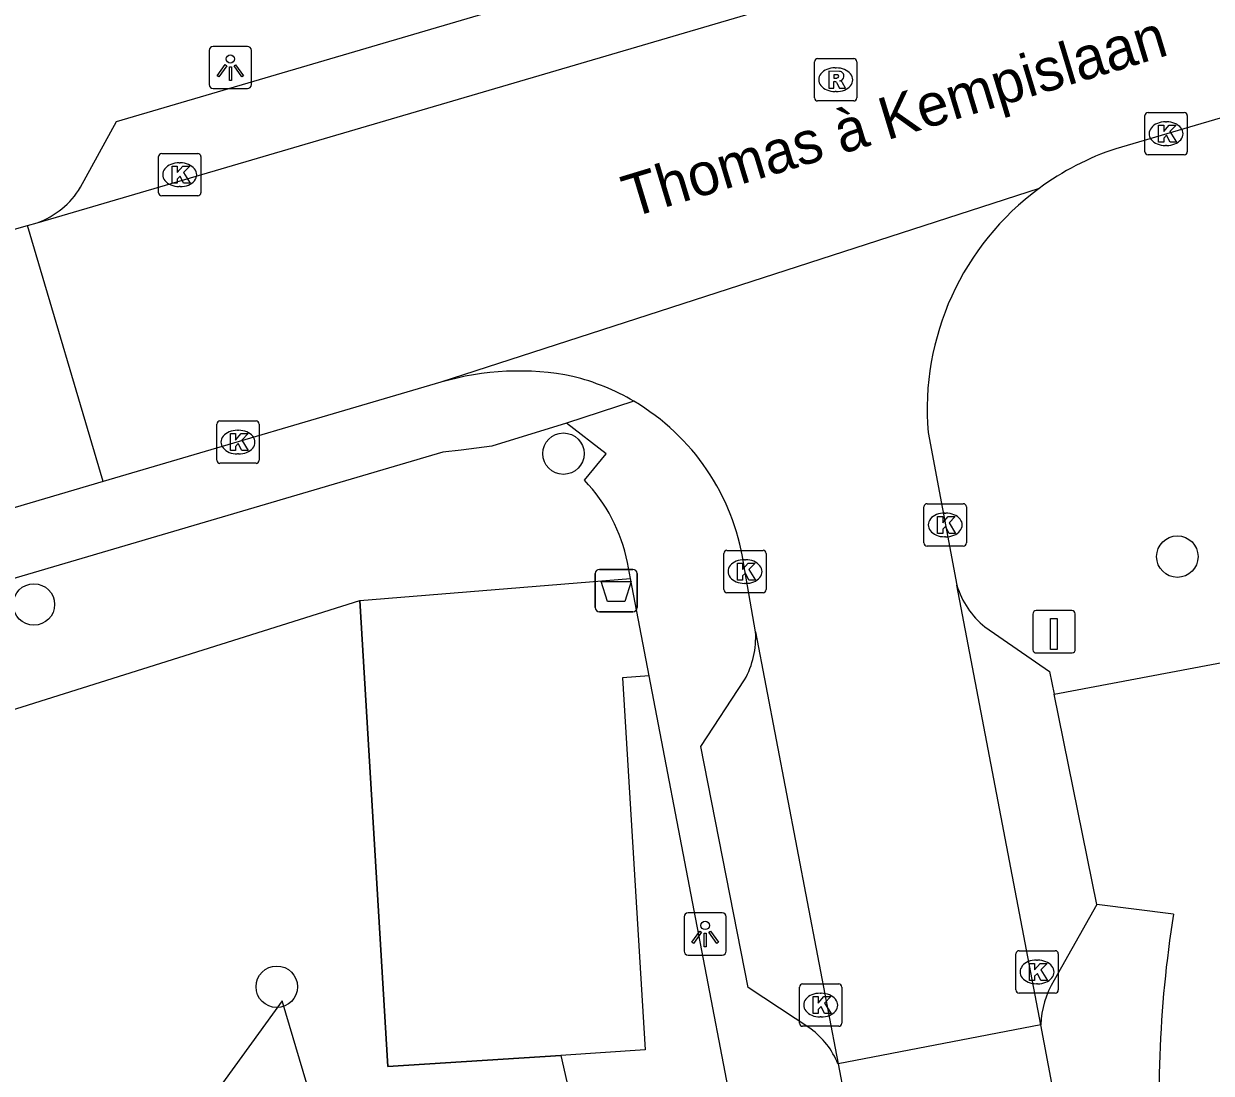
# Model space of a CAD drawing. Extents: x 162532 to 163264, y 381233 to 382042.
# Drawn here: x 162899.94 to 162927.96, y 381748.09 to 381772.85 of the extents above; entities that cross this region are included whole.
import ezdxf

# ---------------------------------------------------------------- set-up
doc = ezdxf.new("R2010")
doc.units = 0
for name, color, linetype in [('IMGEO_Afvalbak', 7, 'Continuous'), ('IMGEO_Boom', 7, 'Continuous'), ('IMGEO_Groenvoorziening', 7, 'Continuous'), ('IMGEO_Hek', 7, 'Continuous'), ('IMGEO_Kolk', 7, 'Continuous'), ('IMGEO_Laadpaal', 7, 'Continuous'), ('IMGEO_Lichtpunt', 7, 'Continuous'), ('IMGEO_Openbare_ruimte_label', 7, 'Continuous'), ('IMGEO_Parkeervlak_open', 7, 'Continuous'), ('IMGEO_Rijbaan_lokaal_open', 7, 'Continuous'), ('IMGEO_Rioolput', 7, 'Continuous'), ('IMGEO_Voetpad_open', 7, 'Continuous')]:
    doc.layers.add(name, color=color, linetype=linetype)

msp = doc.modelspace()

# ---------------------------------------------------------------- linework, layer by layer
at = {"layer": 'IMGEO_Afvalbak'}
for p, q in [((162913.523, 381759.977), (162914.313, 381759.977)), ((162914.313, 381759.977), (162913.523, 381759.977)), ((162913.423, 381759.077), (162913.423, 381759.877)), ((162913.423, 381759.877), (162913.423, 381759.077)), ((162914.413, 381759.877), (162914.413, 381759.077)), ((162914.413, 381759.077), (162914.413, 381759.877)), ((162914.313, 381758.977), (162913.523, 381758.977)), ((162913.523, 381758.977), (162914.313, 381758.977))]:
    msp.add_line(p, q, dxfattribs=at)
msp.add_lwpolyline([(162913.566, 381759.691), (162914.27, 381759.691), (162914.121, 381759.221), (162913.715, 381759.221), (162913.566, 381759.691)], dxfattribs=at)
for centre, start, end in [((162913.523, 381759.877), 90, 180), ((162913.523, 381759.877), 90, 180), ((162914.313, 381759.877), 0, 90), ((162914.313, 381759.877), 360, 90), ((162913.523, 381759.077), 180, 270), ((162913.523, 381759.077), 180, 270), ((162914.313, 381759.077), 270, 0), ((162914.313, 381759.077), 270, 0)]:
    msp.add_arc(centre, 0.1, start, end, dxfattribs=at)
at = {"layer": 'IMGEO_Boom'}
for centre in [(162912.675, 381762.708), (162927.157, 381760.278), (162900.183, 381759.149), (162905.912, 381750.127)]:
    msp.add_circle(centre, 0.489, dxfattribs=at)
at = {"layer": 'IMGEO_Groenvoorziening'}
msp.add_lwpolyline([(162896.202, 381755.567), (162907.87, 381759.241), (162908.529, 381748.245), (162912.612, 381748.508), (162913.279, 381745.569), (162907.695, 381744.212), (162906.043, 381749.796), (162900.099, 381741.599), (162899.104, 381741.349)], dxfattribs=at)
at = {"layer": 'IMGEO_Hek'}
for points in [[(162907.87, 381759.241), (162914.257, 381759.758)], [(162914.696, 381757.464), (162914.069, 381757.419), (162914.606, 381748.637), (162912.612, 381748.508), (162908.529, 381748.245), (162907.87, 381759.241)]]:
    msp.add_lwpolyline(points, dxfattribs=at)
at = {"layer": 'IMGEO_Kolk'}
for p, q in [((162926.391, 381769.833), (162926.391, 381770.685)), ((162926.466, 381770.759), (162927.318, 381770.759)), ((162927.392, 381770.685), (162927.392, 381769.833)), ((162926.879, 381770.539), (162926.904, 381770.539)), ((162903.197, 381769.791), (162904.049, 381769.791)), ((162926.902, 381769.979), (162926.877, 381769.979)), ((162903.122, 381768.865), (162903.122, 381769.717)), ((162903.61, 381769.571), (162903.635, 381769.571)), ((162904.123, 381769.717), (162904.123, 381768.865)), ((162927.318, 381769.759), (162926.466, 381769.759)), ((162903.633, 381769.011), (162903.608, 381769.011)), ((162904.049, 381768.791), (162903.197, 381768.791)), ((162904.496, 381762.554), (162904.496, 381763.406)), ((162904.571, 381763.48), (162905.423, 381763.48)), ((162905.497, 381763.406), (162905.497, 381762.554)), ((162904.984, 381763.26), (162905.009, 381763.26)), ((162905.007, 381762.7), (162904.982, 381762.7)), ((162905.423, 381762.48), (162904.571, 381762.48)), ((162921.18, 381760.6), (162921.18, 381761.452)), ((162921.255, 381761.526), (162922.107, 381761.526)), ((162922.181, 381761.452), (162922.181, 381760.6)), ((162921.668, 381761.306), (162921.693, 381761.306)), ((162921.691, 381760.746), (162921.666, 381760.746)), ((162916.458, 381759.5), (162916.458, 381760.352)), ((162916.533, 381760.426), (162917.385, 381760.426)), ((162917.459, 381760.352), (162917.459, 381759.5)), ((162922.107, 381760.526), (162921.255, 381760.526)), ((162916.946, 381760.206), (162916.971, 381760.206)), ((162917.385, 381759.426), (162916.533, 381759.426)), ((162916.969, 381759.646), (162916.944, 381759.646)), ((162923.347, 381750.051), (162923.347, 381750.903)), ((162923.422, 381750.977), (162924.274, 381750.977)), ((162923.835, 381750.757), (162923.86, 381750.757)), ((162924.348, 381750.903), (162924.348, 381750.051)), ((162918.318, 381750.194), (162919.17, 381750.194)), ((162923.858, 381750.197), (162923.833, 381750.197)), ((162918.243, 381749.268), (162918.243, 381750.12)), ((162918.731, 381749.974), (162918.756, 381749.974)), ((162919.244, 381750.12), (162919.244, 381749.268)), ((162924.274, 381749.977), (162923.422, 381749.977)), ((162918.754, 381749.414), (162918.729, 381749.414)), ((162919.17, 381749.194), (162918.318, 381749.194))]:
    msp.add_line(p, q, dxfattribs=at)
for points in [[(162926.391, 381769.833), (162926.391, 381770.685)], [(162926.466, 381770.759), (162927.318, 381770.759)], [(162927.392, 381770.685), (162927.392, 381769.833)], [(162926.712, 381770.459), (162926.835, 381770.459), (162926.835, 381770.308), (162926.965, 381770.459), (162927.129, 381770.459), (162926.983, 381770.308), (162927.136, 381770.059), (162926.984, 381770.059), (162926.899, 381770.223), (162926.835, 381770.156), (162926.835, 381770.059), (162926.712, 381770.059), (162926.712, 381770.459)], [(162903.197, 381769.791), (162904.049, 381769.791)], [(162903.122, 381768.865), (162903.122, 381769.717)], [(162904.123, 381769.717), (162904.123, 381768.865)], [(162927.318, 381769.759), (162926.466, 381769.759)], [(162903.443, 381769.491), (162903.566, 381769.491), (162903.566, 381769.34), (162903.696, 381769.491), (162903.86, 381769.491), (162903.714, 381769.34), (162903.867, 381769.091), (162903.715, 381769.091), (162903.63, 381769.255), (162903.566, 381769.188), (162903.566, 381769.091), (162903.443, 381769.091), (162903.443, 381769.491)], [(162904.049, 381768.791), (162903.197, 381768.791)], [(162904.496, 381762.554), (162904.496, 381763.406)], [(162904.571, 381763.48), (162905.423, 381763.48)], [(162905.497, 381763.406), (162905.497, 381762.554)], [(162904.817, 381763.18), (162904.94, 381763.18), (162904.94, 381763.029), (162905.07, 381763.18), (162905.234, 381763.18), (162905.088, 381763.029), (162905.241, 381762.78), (162905.089, 381762.78), (162905.004, 381762.944), (162904.94, 381762.877), (162904.94, 381762.78), (162904.817, 381762.78), (162904.817, 381763.18)], [(162905.423, 381762.48), (162904.571, 381762.48)], [(162921.18, 381760.6), (162921.18, 381761.452)], [(162921.255, 381761.526), (162922.107, 381761.526)], [(162922.181, 381761.452), (162922.181, 381760.6)], [(162921.501, 381761.226), (162921.624, 381761.226), (162921.624, 381761.075), (162921.754, 381761.226), (162921.918, 381761.226), (162921.772, 381761.075), (162921.925, 381760.826), (162921.773, 381760.826), (162921.688, 381760.99), (162921.624, 381760.923), (162921.624, 381760.826), (162921.501, 381760.826), (162921.501, 381761.226)], [(162916.458, 381759.5), (162916.458, 381760.352)], [(162916.533, 381760.426), (162917.385, 381760.426)], [(162917.459, 381760.352), (162917.459, 381759.5)], [(162922.107, 381760.526), (162921.255, 381760.526)], [(162916.779, 381760.126), (162916.902, 381760.126), (162916.902, 381759.975), (162917.032, 381760.126), (162917.196, 381760.126), (162917.05, 381759.975), (162917.203, 381759.726), (162917.051, 381759.726), (162916.966, 381759.89), (162916.902, 381759.823), (162916.902, 381759.726), (162916.779, 381759.726), (162916.779, 381760.126)], [(162917.385, 381759.426), (162916.533, 381759.426)], [(162923.347, 381750.051), (162923.347, 381750.903)], [(162923.422, 381750.977), (162924.274, 381750.977)], [(162924.348, 381750.903), (162924.348, 381750.051)], [(162923.668, 381750.677), (162923.791, 381750.677), (162923.791, 381750.526), (162923.921, 381750.677), (162924.085, 381750.677), (162923.939, 381750.526), (162924.092, 381750.277), (162923.94, 381750.277), (162923.855, 381750.441), (162923.791, 381750.374), (162923.791, 381750.277), (162923.668, 381750.277), (162923.668, 381750.677)], [(162918.318, 381750.194), (162919.17, 381750.194)], [(162918.243, 381749.268), (162918.243, 381750.12)], [(162918.564, 381749.894), (162918.687, 381749.894), (162918.687, 381749.743), (162918.817, 381749.894), (162918.981, 381749.894), (162918.835, 381749.743), (162918.988, 381749.494), (162918.836, 381749.494), (162918.751, 381749.658), (162918.687, 381749.591), (162918.687, 381749.494), (162918.564, 381749.494), (162918.564, 381749.894)], [(162919.244, 381750.12), (162919.244, 381749.268)], [(162924.274, 381749.977), (162923.422, 381749.977)], [(162919.17, 381749.194), (162918.318, 381749.194)]]:
    msp.add_lwpolyline(points, dxfattribs=at)
for centre, start, end in [((162926.468, 381770.683), 91.552, 178.448), ((162926.468, 381770.683), 91.552, 178.448), ((162927.316, 381770.683), 1.552, 88.448), ((162927.316, 381770.683), 1.552, 88.448), ((162903.199, 381769.715), 91.552, 178.448), ((162903.199, 381769.715), 91.552, 178.448), ((162904.047, 381769.715), 1.552, 88.448), ((162904.047, 381769.715), 1.552, 88.448), ((162926.468, 381769.835), 181.552, 268.448), ((162926.468, 381769.835), 181.552, 268.448), ((162927.316, 381769.835), 271.552, 358.448), ((162927.316, 381769.835), 271.552, 358.448), ((162903.199, 381768.867), 181.552, 268.448), ((162903.199, 381768.867), 181.552, 268.448), ((162904.047, 381768.867), 271.552, 358.448), ((162904.047, 381768.867), 271.552, 358.448), ((162904.573, 381763.404), 91.552, 178.448), ((162904.573, 381763.404), 91.552, 178.448), ((162905.421, 381763.404), 1.552, 88.448), ((162905.421, 381763.404), 1.552, 88.448), ((162904.573, 381762.556), 181.552, 268.448), ((162904.573, 381762.556), 181.552, 268.448), ((162905.421, 381762.556), 271.552, 358.448), ((162905.421, 381762.556), 271.552, 358.448), ((162921.257, 381761.45), 91.552, 178.448), ((162921.257, 381761.45), 91.552, 178.448), ((162922.105, 381761.45), 1.552, 88.448), ((162922.105, 381761.45), 1.552, 88.448), ((162921.257, 381760.602), 181.552, 268.448), ((162921.257, 381760.602), 181.552, 268.448), ((162922.105, 381760.602), 271.552, 358.448), ((162922.105, 381760.602), 271.552, 358.448), ((162916.535, 381760.35), 91.552, 178.448), ((162916.535, 381760.35), 91.552, 178.448), ((162917.383, 381760.35), 1.552, 88.448), ((162917.383, 381760.35), 1.552, 88.448), ((162916.535, 381759.502), 181.552, 268.448), ((162916.535, 381759.502), 181.552, 268.448), ((162917.383, 381759.502), 271.552, 358.448), ((162917.383, 381759.502), 271.552, 358.448), ((162923.424, 381750.901), 91.552, 178.448), ((162923.424, 381750.901), 91.552, 178.448), ((162924.272, 381750.901), 1.552, 88.448), ((162924.272, 381750.901), 1.552, 88.448), ((162918.32, 381750.118), 91.552, 178.448), ((162918.32, 381750.118), 91.552, 178.448), ((162919.168, 381750.118), 1.552, 88.448), ((162919.168, 381750.118), 1.552, 88.448), ((162923.424, 381750.053), 181.552, 268.448), ((162923.424, 381750.053), 181.552, 268.448), ((162924.272, 381750.053), 271.552, 358.448), ((162924.272, 381750.053), 271.552, 358.448), ((162918.32, 381749.27), 181.552, 268.448), ((162918.32, 381749.27), 181.552, 268.448), ((162919.168, 381749.27), 271.552, 358.448), ((162919.168, 381749.27), 271.552, 358.448)]:
    msp.add_arc(centre, 0.0765, start, end, dxfattribs=at)
for centre, major_axis, ratio, start_param, end_param in [((162926.878, 381770.259), (-0.387, 0.002), 0.722429, 4.712389, 7.853982), ((162926.903, 381770.259), (-0.39, 0.002), 0.717154, 1.570796, 4.712389), ((162903.609, 381769.291), (-0.387, 0.002), 0.722429, 4.712389, 7.853982), ((162903.634, 381769.291), (-0.39, 0.002), 0.717154, 1.570796, 4.712389), ((162904.983, 381762.98), (-0.387, 0.002), 0.722429, 4.712389, 7.853982), ((162905.008, 381762.98), (-0.39, 0.002), 0.717154, 1.570796, 4.712389), ((162921.667, 381761.026), (-0.387, 0.002), 0.722429, 4.712389, 7.853982), ((162921.692, 381761.026), (-0.39, 0.002), 0.717154, 1.570796, 4.712389), ((162916.945, 381759.926), (-0.387, 0.002), 0.722429, 4.712389, 7.853982), ((162916.97, 381759.926), (-0.39, 0.002), 0.717154, 1.570796, 4.712389), ((162923.834, 381750.477), (-0.387, 0.002), 0.722429, 4.712389, 7.853982), ((162923.859, 381750.477), (-0.39, 0.002), 0.717154, 1.570796, 4.712389), ((162918.73, 381749.694), (-0.387, 0.002), 0.722429, 4.712389, 7.853982), ((162918.755, 381749.694), (-0.39, 0.002), 0.717154, 1.570796, 4.712389)]:
    msp.add_ellipse(centre, major_axis=major_axis, ratio=ratio, start_param=start_param, end_param=end_param, dxfattribs=at)
at = {"layer": 'IMGEO_Laadpaal'}
for p, q in [((162923.75, 381758.922), (162923.75, 381758.081)), ((162923.75, 381758.922), (162923.75, 381758.081)), ((162924.666, 381759.006), (162923.825, 381759.006)), ((162924.666, 381759.006), (162923.825, 381759.006)), ((162924.75, 381758.09), (162924.75, 381758.931)), ((162924.75, 381758.09), (162924.75, 381758.931)), ((162923.834, 381758.006), (162924.675, 381758.006)), ((162923.834, 381758.006), (162924.675, 381758.006))]:
    msp.add_line(p, q, dxfattribs=at)
msp.add_lwpolyline([(162924.165, 381758.819), (162924.325, 381758.819), (162924.325, 381758.086), (162924.165, 381758.086), (162924.165, 381758.819)], dxfattribs=at)
for centre, start, end in [((162923.828, 381758.928), 92.4484, 184.2845), ((162923.828, 381758.928), 92.4484, 184.2845), ((162924.672, 381758.928), 2.4484, 94.2845), ((162924.672, 381758.928), 2.4484, 94.2845), ((162923.828, 381758.084), 182.4484, 274.2845), ((162923.828, 381758.084), 182.4484, 274.2845), ((162924.672, 381758.084), 272.4484, 4.2845), ((162924.672, 381758.084), 272.4484, 4.2845)]:
    msp.add_arc(centre, 0.0779, start, end, dxfattribs=at)
at = {"layer": 'IMGEO_Lichtpunt'}
for p, q in [((162905.22, 381772.319), (162904.412, 381772.319)), ((162905.22, 381772.319), (162904.412, 381772.319)), ((162904.318, 381772.224), (162904.318, 381771.417)), ((162904.318, 381772.224), (162904.318, 381771.417)), ((162905.314, 381771.417), (162905.314, 381772.224)), ((162905.314, 381771.417), (162905.314, 381772.224)), ((162904.412, 381771.323), (162905.22, 381771.323)), ((162904.412, 381771.323), (162905.22, 381771.323)), ((162916.422, 381751.871), (162915.614, 381751.871)), ((162916.422, 381751.871), (162915.614, 381751.871)), ((162915.52, 381751.776), (162915.52, 381750.969)), ((162915.52, 381751.776), (162915.52, 381750.969)), ((162916.516, 381750.969), (162916.516, 381751.776)), ((162916.516, 381750.969), (162916.516, 381751.776)), ((162915.614, 381750.875), (162916.422, 381750.875)), ((162915.614, 381750.875), (162916.422, 381750.875))]:
    msp.add_line(p, q, dxfattribs=at)
for points in [[(162904.692, 381771.888), (162904.731, 381771.86), (162904.543, 381771.598), (162904.505, 381771.625), (162904.692, 381771.888)], [(162904.794, 381771.84), (162904.841, 381771.84), (162904.841, 381771.518), (162904.794, 381771.518), (162904.794, 381771.84)], [(162904.904, 381771.86), (162904.942, 381771.887), (162905.129, 381771.625), (162905.09, 381771.597), (162904.904, 381771.86)], [(162915.894, 381751.44), (162915.933, 381751.412), (162915.745, 381751.15), (162915.707, 381751.177), (162915.894, 381751.44)], [(162915.996, 381751.392), (162916.043, 381751.392), (162916.043, 381751.07), (162915.996, 381751.07), (162915.996, 381751.392)], [(162916.106, 381751.412), (162916.144, 381751.439), (162916.331, 381751.177), (162916.292, 381751.149), (162916.106, 381751.412)]]:
    msp.add_lwpolyline(points, dxfattribs=at)
for centre in [(162904.817, 381772.022), (162916.019, 381751.574)]:
    msp.add_circle(centre, 0.0994, dxfattribs=at)
for centre, start, end in [((162904.412, 381772.224), 90, 180), ((162904.412, 381772.224), 90, 180), ((162905.22, 381772.224), 0, 90), ((162905.22, 381772.224), 0, 90), ((162904.412, 381771.417), 180, 270), ((162904.412, 381771.417), 180, 270), ((162905.22, 381771.417), 270, 0), ((162905.22, 381771.417), 270, 360), ((162915.614, 381751.776), 90, 180), ((162915.614, 381751.776), 90, 180), ((162916.422, 381751.776), 0, 90), ((162916.422, 381751.776), 0, 90), ((162915.614, 381750.969), 180, 270), ((162915.614, 381750.969), 180, 270), ((162916.422, 381750.969), 270, 0), ((162916.422, 381750.969), 270, 360)]:
    msp.add_arc(centre, 0.0946, start, end, dxfattribs=at)
at = {"layer": 'IMGEO_Parkeervlak_open'}
for points in [[(162922.616, 381758.619), (162924.142, 381757.565), (162924.25, 381757.035)], [(162925.257, 381752.07), (162924.25, 381750.28)]]:
    msp.add_lwpolyline(points, dxfattribs=at)
for centre, radius, start, end in [((162923.885, 381760.181), 2.012, 196.7448, 230.9042), ((162926.06, 381749.167), 2.125, 148.4103, 178.3511)]:
    msp.add_arc(centre, radius, start, end, dxfattribs=at)
at = {"layer": 'IMGEO_Rijbaan_lokaal_open'}
for points in [[(162900.263, 381768.158), (162937.902, 381779.218)], [(162938.434, 381773.651), (162925.709, 381769.905)], [(162923.896, 381768.968), (162909.783, 381764.393)], [(162897.772, 381767.455), (162900.035, 381768.094)], [(162900.035, 381768.094), (162900.263, 381768.158)], [(162901.818, 381762.048), (162900.035, 381768.094)], [(162909.783, 381764.393), (162901.818, 381762.048)], [(162921.276, 381763.207), (162921.958, 381759.601)], [(162901.818, 381762.048), (162881.873, 381756.162)], [(162917.207, 381758.505), (162916.926, 381760.133)], [(162923.936, 381749.228), (162921.958, 381759.601)], [(162917.207, 381758.505), (162919.152, 381748.31)], [(162923.936, 381749.228), (162919.152, 381748.31)], [(162925.315, 381741.927), (162923.936, 381749.228)], [(162919.152, 381748.31), (162919.602, 381745.951)]]:
    msp.add_lwpolyline(points, dxfattribs=at)
for centre, radius, start, end in [((162927.745, 381763.744), 6.489, 108.2832, 126.3787), ((162927.743, 381763.742), 6.489, 126.3594, 184.7302), ((162911.62, 381758.165), 6.493, 78.6332, 106.4368), ((162911.601, 381759.307), 5.383, 59.4551, 76.0376), ((162911.599, 381759.298), 5.392, 8.9089, 59.4855)]:
    msp.add_arc(centre, radius, start, end, dxfattribs=at)
at = {"layer": 'IMGEO_Rioolput'}
for p, q in [((162918.671, 381772.032), (162919.523, 381772.032)), ((162918.596, 381771.106), (162918.596, 381771.958)), ((162919.084, 381771.812), (162919.109, 381771.812)), ((162919.597, 381771.958), (162919.597, 381771.106)), ((162919.107, 381771.252), (162919.082, 381771.252)), ((162919.523, 381771.032), (162918.671, 381771.032))]:
    msp.add_line(p, q, dxfattribs=at)
for points in [[(162918.671, 381772.032), (162919.523, 381772.032)], [(162918.596, 381771.106), (162918.596, 381771.958)], [(162919.597, 381771.958), (162919.597, 381771.106)], [(162919.185, 381771.73), (162918.933, 381771.732), (162918.933, 381771.332)], [(162918.933, 381771.332), (162919.057, 381771.332), (162919.057, 381771.494), (162919.068, 381771.494)], [(162919.111, 381771.651), (162919.057, 381771.651), (162919.057, 381771.57)], [(162919.057, 381771.57), (162919.109, 381771.57)], [(162919.115, 381771.465), (162919.186, 381771.332), (162919.326, 381771.332), (162919.261, 381771.458)], [(162919.523, 381771.032), (162918.671, 381771.032)]]:
    msp.add_lwpolyline(points, dxfattribs=at)
for centre, radius, start, end in [((162918.673, 381771.956), 0.0765, 91.552, 178.448), ((162918.673, 381771.956), 0.0765, 91.552, 178.448), ((162919.521, 381771.956), 0.0765, 1.552, 88.448), ((162919.521, 381771.956), 0.0765, 1.552, 88.448), ((162919.067, 381771.441), 0.0533, 26.0293, 88.6989), ((162919.093, 381771.759), 0.19, 274.7715, 282.9687), ((162919.117, 381771.555), 0.0964, 77.0061, 93.1865), ((162919.131, 381771.612), 0.0378, 276.6634, 79.6772), ((162919.184, 381771.62), 0.109, 350.3612, 89.416), ((162919.182, 381771.62), 0.112, 277.5842, 350.9817), ((162919.166, 381771.405), 0.108, 29.5134, 73.7905), ((162918.673, 381771.108), 0.0765, 181.552, 268.448), ((162918.673, 381771.108), 0.0765, 181.552, 268.448), ((162919.521, 381771.108), 0.0765, 271.552, 358.448), ((162919.521, 381771.108), 0.0765, 271.552, 358.448)]:
    msp.add_arc(centre, radius, start, end, dxfattribs=at)
for centre, major_axis, ratio, start_param, end_param in [((162919.083, 381771.532), (-0.387, 0.002), 0.722429, 4.712389, 7.853982), ((162919.108, 381771.532), (-0.39, 0.002), 0.717154, 1.570796, 4.712389)]:
    msp.add_ellipse(centre, major_axis=major_axis, ratio=ratio, start_param=start_param, end_param=end_param, dxfattribs=at)
at = {"layer": 'IMGEO_Voetpad_open'}
for points in [[(162901.283, 381768.994), (162902.131, 381770.55), (162935.089, 381780.24), (162936.318, 381779.438)], [(162914.337, 381763.943), (162912.747, 381763.425)], [(162912.747, 381763.425), (162910.984, 381762.882), (162910.264, 381762.794), (162909.829, 381762.74), (162884.621, 381755.318)], [(162913.174, 381762.079), (162913.684, 381762.705), (162912.747, 381763.425)], [(162916.819, 381746.386), (162914.696, 381757.464), (162914.257, 381759.758), (162914.184, 381760.136)], [(162924.25, 381757.035), (162928.383, 381757.812)], [(162918.509, 381749.136), (162917.036, 381750.108), (162915.915, 381755.795), (162916.949, 381757.369)], [(162925.257, 381752.07), (162924.25, 381757.035)], [(162927.065, 381751.841), (162925.257, 381752.07)]]:
    msp.add_lwpolyline(points, dxfattribs=at)
for centre, radius, start, end in [((162899.588, 381770.021), 1.982, 289.9024, 328.7742), ((162910.306, 381759.354), 3.956, 11.3988, 43.5333), ((162915.154, 381758.374), 2.057, 330.7587, 3.6502), ((162954.833, 381747.47), 28.11, 171.0539, 184.7356), ((162917.332, 381747.557), 1.969, 22.4864, 53.3116)]:
    msp.add_arc(centre, radius, start, end, dxfattribs=at)

# ---------------------------------------------------------------- texts
at = {"layer": 'IMGEO_Openbare_ruimte_label'}
msp.add_text('Thomas à Kempislaan', height=1, rotation=16.8584, dxfattribs=at).set_placement((162914.256, 381768.267))

doc.saveas('drawing.dxf')
